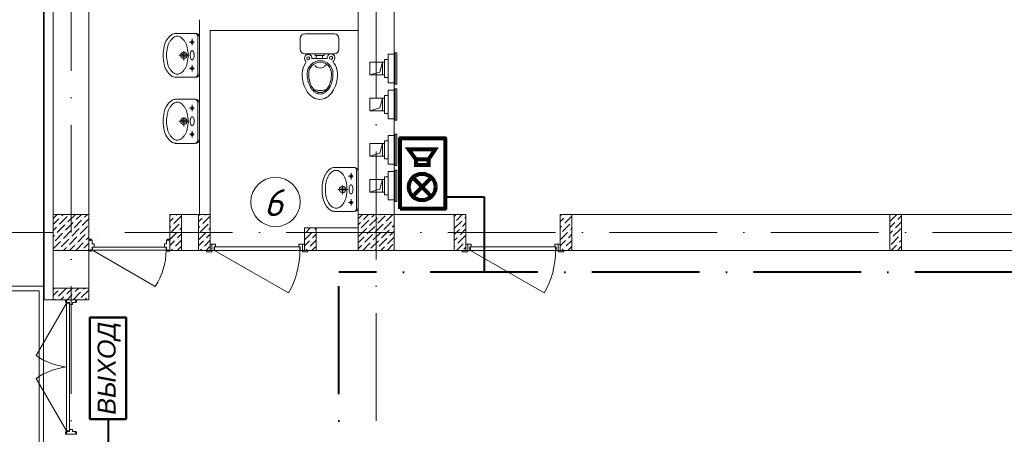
# Model space of a CAD drawing. Header units: millimetres. Extents: x 1114507 to 93926427, y 174473 to 817039.
# Tile 312 of 483: x 1853464 to 1864436, y 487051 to 491671. Entities that reach past the tile are written whole.
import ezdxf

# ---------------------------------------------------------------- set-up
doc = ezdxf.new("R2010")
doc.units = ezdxf.units.MM
doc.linetypes.add('ACAD_ISO10W100', pattern=[18, 12, -3, 0, -3])
doc.linetypes.add('ADSK_Скрыто', pattern=[6, 3, -3])
for name, color, linetype, lineweight in [('_Hidden_', 7, 'ADSK_Скрыто', 9), ('Doors', 86, 'Continuous', 13), ('expl', 234, 'Continuous', 13), ('Mechanical Equipment', 7, 'Continuous', 18), ('Пожарная сигнализация', 150, 'Continuous', 50), ('размеры', 12, 'Continuous', 15), ('Сантехника', 150, 'Continuous', 13)]:
    doc.layers.add(name, color=color, linetype=linetype, lineweight=lineweight)
doc.layers.add('kcd_tx', color=7, linetype='Continuous')
doc.layers.add('ventilatsiya', color=7, linetype='Continuous')
doc.styles.get("Standard").update_dxf_attribs({"font": 'isocpeui.ttf'})

# ---------------------------------------------------------------- blocks, each defined once
blk = doc.blocks.new('blokqav2mak')
at = {"color": 252, "lineweight": 0, "ltscale": 100}
for p, q in [((1545375, 782732), (1545375, 775375)), ((1545375, 775375), (1545482, 775375))]:
    blk.add_line(p, q, dxfattribs=at)
at = {"color": 32, "lineweight": 0, "ltscale": 100}
blk.add_line((1545382, 782725), (1545382, 775375), dxfattribs=at)
at = {"color": 1, "linetype": 'ACAD_ISO10W100', "lineweight": 0, "ltscale": 100}
for p, q in [((1545682, 782725), (1545682, 766825)), ((1549082, 782425), (1549082, 766825)), ((1572682, 776125), (1545682, 776125))]:
    blk.add_line(p, q, dxfattribs=at)
at = {"lineweight": 0, "ltscale": 100}
for p, q in [((1545482, 782625), (1545482, 775455)), ((1545882, 782225), (1545882, 775455)), ((1548882, 776325), (1548882, 782225)), ((1549282, 776325), (1549282, 782225)), ((1547112, 776325), (1547112, 778495)), ((1547232, 776325), (1547232, 778375)), ((1547232, 778375), (1548882, 778375)), ((1547232, 776325), (1546782, 776325)), ((1546782, 776325), (1546782, 775925)), ((1547232, 776325), (1547232, 775925)), ((1550082, 776325), (1549282, 776325)), ((1550082, 776325), (1550082, 775925)), ((1558482, 776325), (1551132, 776325)), ((1551132, 776325), (1551132, 775925)), ((1548882, 776175), (1548282, 776175)), ((1548282, 776175), (1548282, 775925)), ((1547232, 775925), (1546782, 775925)), ((1550082, 775925), (1548282, 775925)), ((1559682, 775925), (1551132, 775925)), ((1545375, 775525), (1543375, 775525)), ((1545375, 775525), (1545375, 769325)), ((1545325, 775475), (1543525, 775475)), ((1545325, 775475), (1545325, 773525)), ((1545482, 775375), (1545882, 775375))]:
    blk.add_line(p, q, dxfattribs=at)
at = {"linetype": 'Continuous', "lineweight": 0, "ltscale": 100}
for p, q in [((1545487, 776285), (1545528, 776325)), ((1545555, 776217), (1545639, 776302)), ((1545563, 776293), (1545563, 776293)), ((1545580, 776310), (1545595, 776325)), ((1545647, 776243), (1545730, 776325)), ((1545656, 776318), (1545656, 776318)), ((1545740, 776268), (1545797, 776325)), ((1545832, 776293), (1545864, 776325)), ((1546782, 776314, 0), (1546793, 776325, 0)), ((1546828, 776225, 0), (1546912, 776310, 0)), ((1546836, 776301, 0), (1546836, 776301, 0)), ((1546853, 776318, 0), (1546860, 776325, 0)), ((1547102, 776311, 0), (1547116, 776325, 0)), ((1547151, 776225, 0), (1547232, 776307, 0)), ((1547159, 776301, 0), (1547159, 776301, 0)), ((1547176, 776318, 0), (1547183, 776325, 0)), ((1548882, 776277), (1548930, 776325)), ((1548940, 776268), (1548997, 776325)), ((1549033, 776293), (1549065, 776325)), ((1549100, 776226), (1549184, 776310)), ((1549109, 776302), (1549109, 776302)), ((1549126, 776318), (1549132, 776325)), ((1549193, 776251), (1549267, 776325)), ((1549952, 776302, 0), (1549968, 776318, 0)), ((1549976, 776259, 0), (1550042, 776325, 0)), ((1550069, 776284, 0), (1550082, 776297, 0)), ((1551147, 776325, 0), (1551132, 776310, 0)), ((1551262, 776306, 0), (1551183, 776226, 0)), ((1551191, 776302, 0), (1551191, 776302, 0)), ((1551214, 776325, 0), (1551208, 776319, 0)), ((1554807, 776246, 0), (1554886, 776325, 0)), ((1554811, 776318, 0), (1554811, 776318, 0)), ((1554896, 776267, 0), (1554937, 776309, 0)), ((1545482, 776212), (1545546, 776276)), ((1545482, 776145), (1545521, 776184)), ((1545529, 776125), (1545614, 776209)), ((1545538, 776201), (1545538, 776201)), ((1545622, 776150), (1545706, 776234)), ((1545630, 776226), (1545630, 776226)), ((1545715, 776175), (1545799, 776260)), ((1545723, 776251), (1545723, 776251)), ((1545782, 776108), (1545866, 776192)), ((1545790, 776184), (1545790, 776184)), ((1545807, 776201), (1545882, 776275)), ((1545816, 776276), (1545816, 776276)), ((1546782, 776247, 0), (1546819, 776284, 0)), ((1546782, 776180, 0), (1546794, 776192, 0)), ((1546803, 776133, 0), (1546887, 776217, 0)), ((1546811, 776209, 0), (1546811, 776209, 0)), ((1546904, 776234, 0), (1546904, 776234, 0)), ((1547102, 776244, 0), (1547142, 776284, 0)), ((1547102, 776177, 0), (1547117, 776192, 0)), ((1547125, 776133, 0), (1547210, 776217, 0)), ((1547134, 776209, 0), (1547134, 776209, 0)), ((1547226, 776234, 0), (1547226, 776234, 0)), ((1548882, 776210), (1548907, 776234)), ((1548915, 776175), (1548999, 776260)), ((1548923, 776251), (1548923, 776251)), ((1548982, 776108), (1549067, 776192)), ((1548991, 776184), (1548991, 776184)), ((1549008, 776201), (1549092, 776285)), ((1549016, 776276), (1549016, 776276)), ((1549075, 776133), (1549159, 776217)), ((1549083, 776209), (1549083, 776209)), ((1549168, 776158), (1549252, 776243)), ((1549176, 776234), (1549176, 776234)), ((1549260, 776184), (1549282, 776206)), ((1549269, 776260), (1549269, 776260)), ((1549952, 776167, 0), (1550035, 776250, 0)), ((1549959, 776242, 0), (1549959, 776242, 0)), ((1550044, 776191, 0), (1550082, 776230, 0)), ((1550052, 776267, 0), (1550052, 776267, 0)), ((1551174, 776285, 0), (1551132, 776243, 0)), ((1551149, 776193, 0), (1551132, 776176, 0)), ((1551242, 776218, 0), (1551157, 776134, 0)), ((1551166, 776210, 0), (1551166, 776210, 0)), ((1551258, 776235, 0), (1551258, 776235, 0)), ((1554807, 776179, 0), (1554862, 776234, 0)), ((1554870, 776175, 0), (1554937, 776241, 0)), ((1554879, 776250, 0), (1554879, 776250, 0)), ((1545482, 776077), (1545496, 776091)), ((1545504, 776032), (1545588, 776116)), ((1545513, 776108), (1545513, 776108)), ((1545597, 776057), (1545681, 776142)), ((1545605, 776133), (1545605, 776133)), ((1545664, 775990), (1545748, 776074)), ((1545689, 776083), (1545773, 776167)), ((1545698, 776158), (1545698, 776158)), ((1545757, 776015), (1545841, 776100)), ((1545765, 776091), (1545765, 776091)), ((1545849, 776041), (1545882, 776073)), ((1545858, 776116), (1545858, 776116)), ((1545875, 776133), (1545882, 776141)), ((1546782, 776045, 0), (1546861, 776124, 0)), ((1546786, 776116, 0), (1546786, 776116, 0)), ((1546870, 776065, 0), (1546912, 776108, 0)), ((1546878, 776141, 0), (1546878, 776141, 0)), ((1546895, 776158, 0), (1546912, 776175, 0)), ((1547102, 776042, 0), (1547184, 776124, 0)), ((1547109, 776116, 0), (1547109, 776116, 0)), ((1547193, 776065, 0), (1547232, 776105, 0)), ((1547201, 776141, 0), (1547201, 776141, 0)), ((1547218, 776158, 0), (1547232, 776172, 0)), ((1548282, 776042, 0), (1548364, 776124, 0)), ((1548289, 776116, 0), (1548289, 776116, 0)), ((1548305, 776133, 0), (1548348, 776175, 0)), ((1548373, 776065, 0), (1548412, 776105, 0)), ((1548381, 776141, 0), (1548381, 776141, 0)), ((1548398, 776158, 0), (1548412, 776172, 0)), ((1548882, 776008), (1548949, 776074)), ((1548890, 776083), (1548974, 776167)), ((1548898, 776158), (1548898, 776158)), ((1548957, 776015), (1549041, 776100)), ((1548966, 776091), (1548966, 776091)), ((1549050, 776041), (1549134, 776125)), ((1549058, 776116), (1549058, 776116)), ((1549142, 776066), (1549227, 776150)), ((1549151, 776142), (1549151, 776142)), ((1549210, 775999), (1549282, 776071)), ((1549218, 776074), (1549218, 776074)), ((1549235, 776091), (1549282, 776138)), ((1549243, 776167), (1549243, 776167)), ((1549952, 776100, 0), (1550010, 776158, 0)), ((1549993, 776006, 0), (1550077, 776090, 0)), ((1550001, 776082, 0), (1550001, 776082, 0)), ((1550018, 776099, 0), (1550082, 776163, 0)), ((1550027, 776175, 0), (1550027, 776175, 0)), ((1551216, 776125, 0), (1551132, 776041, 0)), ((1551141, 776117, 0), (1551141, 776117, 0)), ((1551262, 776104, 0), (1551225, 776066, 0)), ((1551233, 776142, 0), (1551233, 776142, 0)), ((1551262, 776171, 0), (1551250, 776159, 0)), ((1554807, 776111, 0), (1554837, 776141, 0)), ((1554820, 775989, 0), (1554904, 776074, 0)), ((1554845, 776082, 0), (1554929, 776166, 0)), ((1554854, 776158, 0), (1554854, 776158, 0)), ((1554921, 776090, 0), (1554921, 776090, 0)), ((1545482, 775943), (1545563, 776024)), ((1545487, 776015), (1545487, 776015)), ((1545571, 775965), (1545656, 776049)), ((1545580, 776041), (1545580, 776041)), ((1545647, 775973), (1545647, 775973)), ((1545666, 775925), (1545723, 775982)), ((1545672, 776066), (1545672, 776066)), ((1545734, 775925), (1545816, 776007)), ((1545740, 775999), (1545740, 775999)), ((1545824, 775948), (1545882, 776006)), ((1545832, 776024), (1545832, 776024)), ((1546782, 775978, 0), (1546836, 776032, 0)), ((1546845, 775973, 0), (1546912, 776040, 0)), ((1546853, 776049, 0), (1546853, 776049, 0)), ((1546864, 775925, 0), (1546904, 775964, 0)), ((1547102, 775975, 0), (1547159, 776032, 0)), ((1547168, 775973, 0), (1547232, 776037, 0)), ((1547176, 776049, 0), (1547176, 776049, 0)), ((1547187, 775925, 0), (1547226, 775964, 0)), ((1548282, 775975, 0), (1548339, 776032, 0)), ((1548348, 775973, 0), (1548412, 776037, 0)), ((1548356, 776049, 0), (1548356, 776049, 0)), ((1548367, 775925, 0), (1548406, 775964, 0)), ((1548882, 775940), (1548923, 775982)), ((1548934, 775925), (1549016, 776007)), ((1548940, 775999), (1548940, 775999)), ((1549024, 775948), (1549109, 776032)), ((1549033, 776024), (1549033, 776024)), ((1549117, 775973), (1549201, 776057)), ((1549126, 776049), (1549126, 776049)), ((1549136, 775925), (1549176, 775965)), ((1549193, 775982), (1549193, 775982)), ((1549204, 775925), (1549269, 775990)), ((1549952, 776033, 0), (1549985, 776065, 0)), ((1549952, 775965, 0), (1549959, 775973, 0)), ((1549976, 775989, 0), (1549976, 775989, 0)), ((1549979, 775925, 0), (1550052, 775998, 0)), ((1550069, 776015, 0), (1550069, 776015, 0)), ((1551191, 776033, 0), (1551132, 775974, 0)), ((1551262, 776036, 0), (1551200, 775974, 0)), ((1551208, 776050, 0), (1551208, 776050, 0)), ((1551258, 775965, 0), (1551218, 775925, 0)), ((1554807, 776044, 0), (1554811, 776048, 0)), ((1554823, 775925, 0), (1554879, 775981, 0)), ((1554828, 776065, 0), (1554828, 776065, 0)), ((1554890, 775925, 0), (1554937, 775972, 0)), ((1554896, 775998, 0), (1554896, 775998, 0)), ((1554912, 776015, 0), (1554937, 776039, 0)), ((1545532, 775925), (1545538, 775931)), ((1545555, 775948), (1545555, 775948)), ((1545599, 775925), (1545630, 775956)), ((1545807, 775931), (1545807, 775931)), ((1545868, 775925), (1545882, 775939)), ((1546797, 775925, 0), (1546811, 775939, 0)), ((1546828, 775956, 0), (1546828, 775956, 0)), ((1547120, 775925, 0), (1547134, 775939, 0)), ((1547151, 775956, 0), (1547151, 775956, 0)), ((1548300, 775925, 0), (1548314, 775939, 0)), ((1548331, 775956, 0), (1548331, 775956, 0)), ((1549008, 775931), (1549008, 775931)), ((1549069, 775925), (1549083, 775940)), ((1549100, 775956), (1549100, 775956)), ((1549277, 775931), (1549282, 775936)), ((1550060, 775939, 0), (1550082, 775961, 0)), ((1551166, 775940, 0), (1551151, 775925, 0)), ((1551183, 775957, 0), (1551183, 775957, 0)), ((1545482, 775490, 0), (1545498, 775505, 0)), ((1545482, 775422, 0), (1545535, 775475, 0)), ((1545543, 775416, 0), (1545627, 775500, 0)), ((1545552, 775492, 0), (1545552, 775492, 0)), ((1545619, 775424, 0), (1545619, 775424, 0)), ((1545636, 775441, 0), (1545700, 775505, 0)), ((1545637, 775375, 0), (1545695, 775433, 0)), ((1545704, 775375, 0), (1545787, 775458, 0)), ((1545712, 775450, 0), (1545712, 775450, 0)), ((1545728, 775467, 0), (1545767, 775505, 0)), ((1545796, 775399, 0), (1545880, 775483, 0)), ((1545804, 775475, 0), (1545804, 775475, 0)), ((1545821, 775492, 0), (1545834, 775505, 0)), ((1545502, 775375, 0), (1545509, 775382, 0)), ((1545526, 775399, 0), (1545526, 775399, 0)), ((1545570, 775375, 0), (1545602, 775408, 0)), ((1545779, 775382, 0), (1545779, 775382, 0)), ((1545839, 775375, 0), (1545855, 775391, 0)), ((1545871, 775408, 0), (1545871, 775408, 0))]:
    blk.add_line(p, q, dxfattribs=at)
at = {"lineweight": 0, "ltscale": 60}
blk.add_line((1545630, 774588), (1545630, 774662), dxfattribs=at)
at = {"layer": '_Hidden_', "color": 5, "lineweight": 0}
for p, q in [((1549215, 778110), (1549215, 778109)), ((1549215, 778109), (1549215, 778110)), ((1549239, 778109), (1549239, 778110)), ((1549239, 778110), (1549239, 778109)), ((1549282, 778109), (1549282, 778110)), ((1549282, 778110), (1549282, 778109)), ((1549285, 778125), (1549286, 778125)), ((1549215, 777792), (1549215, 777792)), ((1549215, 777792), (1549215, 777792)), ((1549239, 777792), (1549239, 777792)), ((1549239, 777792), (1549239, 777792)), ((1549282, 777792), (1549282, 777792)), ((1549282, 777792), (1549282, 777792)), ((1549286, 777776), (1549285, 777776)), ((1549285, 777725), (1549286, 777725)), ((1549215, 777710), (1549215, 777710)), ((1549215, 777710), (1549215, 777710)), ((1549239, 777710), (1549239, 777710)), ((1549239, 777710), (1549239, 777710)), ((1549282, 777710), (1549282, 777710)), ((1549282, 777710), (1549282, 777710)), ((1549215, 777392), (1549215, 777392)), ((1549215, 777392), (1549215, 777392)), ((1549239, 777392), (1549239, 777392)), ((1549239, 777392), (1549239, 777392)), ((1549282, 777392), (1549282, 777392)), ((1549282, 777392), (1549282, 777392)), ((1549286, 777376), (1549285, 777376)), ((1549215, 777204), (1549215, 777204)), ((1549215, 777204), (1549215, 777204)), ((1549239, 777204), (1549239, 777204)), ((1549239, 777204), (1549239, 777204)), ((1549282, 777204), (1549282, 777204)), ((1549282, 777204), (1549282, 777204)), ((1549285, 777219), (1549286, 777219)), ((1549215, 776886), (1549215, 776886)), ((1549215, 776886), (1549215, 776886)), ((1549239, 776886), (1549239, 776886)), ((1549239, 776886), (1549239, 776886)), ((1549282, 776886), (1549282, 776886)), ((1549282, 776886), (1549282, 776886)), ((1549286, 776870), (1549285, 776870)), ((1549215, 776804), (1549215, 776804)), ((1549215, 776804), (1549215, 776804)), ((1549239, 776804), (1549239, 776804)), ((1549239, 776804), (1549239, 776804)), ((1549282, 776804), (1549282, 776804)), ((1549282, 776804), (1549282, 776804)), ((1549285, 776820), (1549286, 776820)), ((1549215, 776487), (1549215, 776486)), ((1549215, 776486), (1549215, 776487)), ((1549239, 776486), (1549239, 776487)), ((1549239, 776487), (1549239, 776486)), ((1549282, 776487), (1549282, 776486)), ((1549282, 776486), (1549282, 776487)), ((1549286, 776471), (1549285, 776471))]:
    blk.add_line(p, q, dxfattribs=at)
at = {"layer": 'Doors', "lineweight": 0}
for p, q in [((1545882, 776049), (1545910, 776049)), ((1545882, 776038), (1545882, 776049)), ((1545882, 775926), (1545882, 776038)), ((1545882, 776038), (1545898, 776038)), ((1545882, 776038), (1545898, 776038)), ((1545882, 776038), (1545882, 776038)), ((1545898, 776038), (1545898, 776033)), ((1545898, 776033), (1545902, 776033)), ((1545902, 776038), (1545918, 776038)), ((1545902, 776038), (1545902, 776033)), ((1545910, 776038), (1545910, 776049)), ((1545918, 775998), (1545918, 776038)), ((1545918, 775998), (1545941, 775998)), ((1545918, 775962), (1546723, 775962)), ((1545918, 775926), (1545918, 775962)), ((1545922, 775926), (1545922, 775962)), ((1545941, 775962), (1545941, 775998)), ((1546723, 775962), (1546723, 775998)), ((1546746, 775998), (1546723, 775998)), ((1546723, 775962), (1546746, 775962)), ((1546742, 775926), (1546742, 775962)), ((1546746, 775998), (1546746, 776038)), ((1546762, 776038), (1546746, 776038)), ((1546746, 775926), (1546746, 775962)), ((1546754, 776038), (1546754, 776049)), ((1546782, 776049), (1546754, 776049)), ((1546762, 776038), (1546762, 776033)), ((1546766, 776033), (1546762, 776033)), ((1546766, 776038), (1546766, 776033)), ((1546782, 776038), (1546766, 776038)), ((1546782, 776038), (1546766, 776038)), ((1546782, 776038), (1546782, 776049)), ((1546782, 775926), (1546782, 776038)), ((1546782, 776038), (1546782, 776038)), ((1547232, 775995), (1547252, 775995)), ((1547232, 775925), (1547232, 775995)), ((1547292, 775995), (1547252, 775995)), ((1547252, 775995), (1547252, 775925)), ((1547252, 775995), (1547252, 775925)), ((1547277, 775925), (1547277, 775965)), ((1547277, 775965), (1547292, 775965)), ((1548232, 775965), (1547282, 775965)), ((1547282, 775965), (1547282, 775925)), ((1547292, 775965), (1547292, 775995)), ((1548222, 775965), (1548222, 775995)), ((1548222, 775995), (1548262, 775995)), ((1548237, 775965), (1548222, 775965)), ((1548232, 775925), (1548232, 775965)), ((1548237, 775925), (1548237, 775965)), ((1548262, 775995), (1548262, 775925)), ((1548282, 775995), (1548262, 775995)), ((1548262, 775995), (1548262, 775925)), ((1548282, 775925), (1548282, 775995)), ((1550082, 775995), (1550102, 775995)), ((1550082, 775925), (1550082, 775995)), ((1550142, 775995), (1550102, 775995)), ((1550102, 775995), (1550102, 775925)), ((1550102, 775995), (1550102, 775925)), ((1550127, 775925), (1550127, 775965)), ((1550127, 775965), (1550142, 775965)), ((1551082, 775965), (1550132, 775965)), ((1550132, 775965), (1550132, 775925)), ((1550142, 775965), (1550142, 775995)), ((1551072, 775965), (1551072, 775995)), ((1551072, 775995), (1551112, 775995)), ((1551087, 775965), (1551072, 775965)), ((1551082, 775925), (1551082, 775965)), ((1551087, 775925), (1551087, 775965)), ((1551112, 775995), (1551112, 775925)), ((1551132, 775995), (1551112, 775995)), ((1551112, 775995), (1551112, 775925)), ((1551132, 775925), (1551132, 775995)), ((1545882, 775926), (1545898, 775926)), ((1545882, 775926), (1545882, 775926)), ((1545882, 775926), (1545882, 775915)), ((1545882, 775915), (1545910, 775915)), ((1545898, 775931), (1545902, 775931)), ((1545898, 775926), (1545898, 775931)), ((1545902, 775926), (1545902, 775931)), ((1545902, 775926), (1545918, 775926)), ((1545910, 775926), (1545910, 775915)), ((1545922, 775926), (1546620, 775523)), ((1545922, 775926), (1546742, 775926)), ((1546762, 775926), (1546746, 775926)), ((1546754, 775926), (1546754, 775915)), ((1546782, 775915), (1546754, 775915)), ((1546762, 775926), (1546762, 775931)), ((1546766, 775931), (1546762, 775931)), ((1546766, 775926), (1546766, 775931)), ((1546782, 775926), (1546766, 775926)), ((1546782, 775926), (1546782, 775926)), ((1546782, 775926), (1546782, 775915)), ((1547252, 775925), (1547192, 775925)), ((1547192, 775925), (1547192, 775910)), ((1547192, 775910), (1547252, 775910)), ((1547252, 775925), (1547232, 775925)), ((1547252, 775925), (1547277, 775925)), ((1547252, 775910), (1547252, 775925)), ((1547282, 775925), (1548105, 775450)), ((1547282, 775925), (1548232, 775925)), ((1548262, 775925), (1548237, 775925)), ((1548262, 775925), (1548282, 775925)), ((1548322, 775925), (1548262, 775925)), ((1548262, 775925), (1548262, 775910)), ((1548262, 775910), (1548322, 775910)), ((1548322, 775910), (1548322, 775925)), ((1550102, 775925), (1550042, 775925)), ((1550042, 775925), (1550042, 775910)), ((1550042, 775910), (1550102, 775910)), ((1550102, 775925), (1550082, 775925)), ((1550102, 775925), (1550127, 775925)), ((1550102, 775910), (1550102, 775925)), ((1550132, 775925), (1550955, 775450)), ((1550132, 775925), (1551082, 775925)), ((1551112, 775925), (1551087, 775925)), ((1551112, 775925), (1551132, 775925)), ((1551172, 775925), (1551112, 775925)), ((1551112, 775925), (1551112, 775910)), ((1551112, 775910), (1551172, 775910)), ((1551172, 775910), (1551172, 775925)), ((1545630, 775338), (1545292, 774753)), ((1545620, 775375), (1545620, 775349)), ((1545630, 775375), (1545620, 775375)), ((1545630, 775349), (1545620, 775349)), ((1545630, 775375), (1545734, 775375)), ((1545630, 775375), (1545630, 775361)), ((1545630, 775375), (1545630, 775375)), ((1545630, 775361), (1545635, 775361)), ((1545630, 775357), (1545630, 775342)), ((1545630, 775357), (1545635, 775357)), ((1545630, 775342), (1545663, 775342)), ((1545630, 775338), (1545630, 774662)), ((1545630, 775338), (1545663, 775338)), ((1545635, 775361), (1545635, 775357)), ((1545663, 775342), (1545663, 773929)), ((1545663, 775321), (1545697, 775321)), ((1545697, 775342), (1545697, 775321)), ((1545697, 775342), (1545734, 775342)), ((1545734, 775361), (1545730, 775361)), ((1545730, 775361), (1545730, 775357)), ((1545734, 775357), (1545730, 775357)), ((1545734, 775375), (1545734, 775361)), ((1545734, 775375), (1545734, 775361)), ((1545734, 775375), (1545734, 775375)), ((1545734, 775375), (1545744, 775375)), ((1545734, 775357), (1545734, 775342)), ((1545734, 775349), (1545744, 775349)), ((1545744, 775375), (1545744, 775349)), ((1545630, 773912), (1545630, 774588)), ((1545663, 773908), (1545663, 774588)), ((1545630, 773912), (1545292, 774497)), ((1545620, 773875), (1545620, 773901)), ((1545630, 773901), (1545620, 773901)), ((1545630, 773912), (1545663, 773912)), ((1545630, 773908), (1545663, 773908)), ((1545630, 773894), (1545630, 773908)), ((1545630, 773894), (1545635, 773894)), ((1545630, 773875), (1545630, 773890)), ((1545630, 773890), (1545635, 773890)), ((1545635, 773890), (1545635, 773894)), ((1545663, 773929), (1545697, 773929)), ((1545697, 773908), (1545697, 773929)), ((1545697, 773908), (1545734, 773908)), ((1545734, 773894), (1545730, 773894)), ((1545730, 773890), (1545730, 773894)), ((1545734, 773890), (1545730, 773890)), ((1545734, 773894), (1545734, 773908)), ((1545734, 773901), (1545744, 773901)), ((1545734, 773875), (1545734, 773890)), ((1545734, 773875), (1545734, 773890)), ((1545744, 773875), (1545744, 773901)), ((1545630, 773875), (1545620, 773875)), ((1545630, 773875), (1545734, 773875)), ((1545630, 773875), (1545630, 773875)), ((1545734, 773875), (1545734, 773875)), ((1545734, 773875), (1545744, 773875))]:
    blk.add_line(p, q, dxfattribs=at)
for centre, radius, start in [((1546012, 775926), 729, 326.4628), ((1547282, 775925), 950, 330), ((1550132, 775925), 950, 330)]:
    blk.add_arc(centre, radius, start, 0, dxfattribs=at)
at = {"layer": 'Doors', "lineweight": 0, "extrusion": (0, 0, -1)}
blk.add_ellipse((1545563, 774959), major_axis=(-460, 174), ratio=0.632541, start_param=4.336202, end_param=5.088576, dxfattribs=at)
at = {"layer": 'Doors', "lineweight": 0}
blk.add_ellipse((1545563, 774291), major_axis=(-460, -174), ratio=0.632541, start_param=4.336202, end_param=5.088576, dxfattribs=at)
at = {"layer": 'kcd_tx', "color": 152, "lineweight": 0, "ltscale": 100}
blk.add_line((1545482, 776125), (1541780, 776125), dxfattribs=at)
blk.add_line((1545482, 776125), (1541780, 776125), dxfattribs=at)
at = {"layer": 'Mechanical Equipment', "color": 5, "lineweight": 0}
for p, q in [((1549215, 778051), (1549174, 778051)), ((1549174, 777851), (1549174, 778051)), ((1549239, 778110), (1549215, 778110)), ((1549215, 778110), (1549215, 778109)), ((1549215, 778100), (1549215, 778110)), ((1549215, 777802), (1549215, 778100)), ((1549282, 778110), (1549239, 778110)), ((1549239, 778109), (1549239, 778110)), ((1549239, 778110), (1549239, 778109)), ((1549282, 778109), (1549282, 778110)), ((1549282, 778110), (1549282, 778100)), ((1549282, 778100), (1549282, 777802)), ((1549285, 778125), (1549285, 777776)), ((1549285, 778125), (1549285, 777776)), ((1549285, 778125), (1549295, 778125)), ((1549295, 778125), (1549305, 778125)), ((1549295, 778125), (1549295, 777776)), ((1549305, 778125), (1549314, 778125)), ((1549314, 777776), (1549314, 778125)), ((1549174, 777851), (1549215, 777851)), ((1549215, 777792), (1549215, 777802)), ((1549215, 777792), (1549239, 777792)), ((1549215, 777792), (1549215, 777792)), ((1549239, 777792), (1549282, 777792)), ((1549239, 777792), (1549239, 777792)), ((1549239, 777792), (1549239, 777792)), ((1549282, 777802), (1549282, 777792)), ((1549282, 777792), (1549282, 777792)), ((1549295, 777776), (1549285, 777776)), ((1549285, 777725), (1549285, 777376)), ((1549285, 777725), (1549285, 777376)), ((1549285, 777725), (1549295, 777725)), ((1549305, 777776), (1549295, 777776)), ((1549295, 777725), (1549305, 777725)), ((1549295, 777725), (1549295, 777376)), ((1549314, 777776), (1549305, 777776)), ((1549305, 777725), (1549314, 777725)), ((1549314, 777376), (1549314, 777725)), ((1549215, 777651), (1549174, 777651)), ((1549174, 777451), (1549174, 777651)), ((1549239, 777710), (1549215, 777710)), ((1549215, 777710), (1549215, 777710)), ((1549215, 777700), (1549215, 777710)), ((1549215, 777402), (1549215, 777700)), ((1549282, 777710), (1549239, 777710)), ((1549239, 777710), (1549239, 777710)), ((1549239, 777710), (1549239, 777710)), ((1549282, 777710), (1549282, 777710)), ((1549282, 777710), (1549282, 777700)), ((1549282, 777700), (1549282, 777402)), ((1549174, 777451), (1549215, 777451)), ((1549215, 777392), (1549215, 777402)), ((1549215, 777392), (1549239, 777392)), ((1549215, 777392), (1549215, 777392)), ((1549239, 777392), (1549282, 777392)), ((1549239, 777392), (1549239, 777392)), ((1549239, 777392), (1549239, 777392)), ((1549282, 777402), (1549282, 777392)), ((1549282, 777392), (1549282, 777392)), ((1549295, 777376), (1549285, 777376)), ((1549305, 777376), (1549295, 777376)), ((1549314, 777376), (1549305, 777376)), ((1549239, 777204), (1549215, 777204)), ((1549215, 777204), (1549215, 777204)), ((1549215, 777194), (1549215, 777204)), ((1549215, 776896), (1549215, 777194)), ((1549282, 777204), (1549239, 777204)), ((1549239, 777204), (1549239, 777204)), ((1549239, 777204), (1549239, 777204)), ((1549282, 777204), (1549282, 777204)), ((1549282, 777204), (1549282, 777194)), ((1549282, 777194), (1549282, 776896)), ((1549285, 777219), (1549285, 776870)), ((1549285, 777219), (1549285, 776870)), ((1549285, 777219), (1549295, 777219)), ((1549295, 777219), (1549305, 777219)), ((1549295, 777219), (1549295, 776870)), ((1549305, 777219), (1549314, 777219)), ((1549314, 776870), (1549314, 777219)), ((1549215, 777145), (1549174, 777145)), ((1549174, 776945), (1549174, 777145)), ((1549174, 776945), (1549215, 776945)), ((1549215, 776886), (1549215, 776896)), ((1549215, 776886), (1549239, 776886)), ((1549215, 776886), (1549215, 776886)), ((1549239, 776886), (1549282, 776886)), ((1549239, 776886), (1549239, 776886)), ((1549239, 776886), (1549239, 776886)), ((1549282, 776896), (1549282, 776886)), ((1549282, 776886), (1549282, 776886)), ((1549295, 776870), (1549285, 776870)), ((1549305, 776870), (1549295, 776870)), ((1549314, 776870), (1549305, 776870)), ((1549215, 776745), (1549174, 776745)), ((1549174, 776545), (1549174, 776745)), ((1549239, 776804), (1549215, 776804)), ((1549215, 776804), (1549215, 776804)), ((1549215, 776794), (1549215, 776804)), ((1549215, 776496), (1549215, 776794)), ((1549282, 776804), (1549239, 776804)), ((1549239, 776804), (1549239, 776804)), ((1549239, 776804), (1549239, 776804)), ((1549282, 776804), (1549282, 776804)), ((1549282, 776804), (1549282, 776794)), ((1549282, 776794), (1549282, 776496)), ((1549285, 776820), (1549285, 776471)), ((1549285, 776820), (1549285, 776471)), ((1549285, 776820), (1549295, 776820)), ((1549295, 776820), (1549305, 776820)), ((1549295, 776820), (1549295, 776471)), ((1549305, 776820), (1549314, 776820)), ((1549314, 776471), (1549314, 776820)), ((1549174, 776545), (1549215, 776545)), ((1549215, 776486), (1549215, 776496)), ((1549215, 776487), (1549215, 776486)), ((1549215, 776486), (1549239, 776486)), ((1549239, 776486), (1549239, 776487)), ((1549239, 776487), (1549239, 776486)), ((1549239, 776486), (1549282, 776486)), ((1549282, 776496), (1549282, 776486)), ((1549282, 776486), (1549282, 776487)), ((1549295, 776471), (1549285, 776471)), ((1549305, 776471), (1549295, 776471)), ((1549314, 776471), (1549305, 776471))]:
    blk.add_line(p, q, dxfattribs=at)
at = {"layer": 'ventilatsiya', "lineweight": 0, "ltscale": 100}
for p, q in [((1549152, 778021), (1549012, 778021)), ((1549012, 778021), (1549012, 777881)), ((1549107, 778021), (1549174, 778021)), ((1549152, 778021), (1549123, 777912)), ((1549152, 777881), (1549152, 778021)), ((1549123, 777912), (1549012, 777881)), ((1549012, 777881), (1549152, 777881)), ((1549107, 777881), (1549174, 777881)), ((1549152, 777621), (1549012, 777621)), ((1549012, 777621), (1549012, 777481)), ((1549107, 777621), (1549174, 777621)), ((1549152, 777621), (1549123, 777513)), ((1549152, 777481), (1549152, 777621)), ((1549123, 777513), (1549012, 777481)), ((1549012, 777481), (1549152, 777481)), ((1549107, 777481), (1549174, 777481)), ((1549152, 777115), (1549012, 777115)), ((1549012, 777115), (1549012, 776975)), ((1549107, 777115), (1549174, 777115)), ((1549152, 777115), (1549123, 777007)), ((1549152, 776975), (1549152, 777115)), ((1549123, 777007), (1549012, 776975)), ((1549012, 776975), (1549152, 776975)), ((1549107, 776975), (1549174, 776975)), ((1549152, 776715), (1549012, 776715)), ((1549012, 776715), (1549012, 776575)), ((1549107, 776715), (1549174, 776715)), ((1549152, 776715), (1549123, 776607)), ((1549152, 776575), (1549152, 776715)), ((1549123, 776607), (1549012, 776575)), ((1549012, 776575), (1549152, 776575)), ((1549107, 776575), (1549174, 776575))]:
    blk.add_line(p, q, dxfattribs=at)
at = {"layer": 'размеры', "lineweight": 0, "ltscale": 5}
for p, q in [((1545882, 776325), (1545482, 776325)), ((1545482, 776325), (1545482, 775925)), ((1545882, 775925), (1545882, 776325)), ((1546912, 776325), (1546782, 776325)), ((1546782, 776325), (1546782, 775925)), ((1546912, 775925), (1546912, 776325)), ((1547232, 776325), (1547102, 776325)), ((1547102, 776325), (1547102, 775925)), ((1547232, 775925), (1547232, 776325)), ((1549282, 776325), (1548882, 776325)), ((1548882, 776325), (1548882, 775925)), ((1549282, 775925), (1549282, 776325)), ((1550082, 776325), (1549952, 776325)), ((1549952, 776325), (1549952, 775925)), ((1550082, 775925), (1550082, 776325)), ((1551132, 775925), (1551132, 776325)), ((1551132, 776325), (1551262, 776325)), ((1551262, 776325), (1551262, 775925)), ((1554937, 776325), (1554807, 776325)), ((1554807, 776325), (1554807, 775925)), ((1554937, 775925), (1554937, 776325)), ((1548412, 776175), (1548282, 776175)), ((1548282, 776175), (1548282, 775925)), ((1548412, 775925), (1548412, 776175)), ((1545482, 775925), (1545882, 775925)), ((1546782, 775925), (1546912, 775925)), ((1547102, 775925), (1547232, 775925)), ((1548282, 775925), (1548412, 775925)), ((1548882, 775925), (1549282, 775925)), ((1549952, 775925), (1550082, 775925)), ((1551262, 775925), (1551132, 775925)), ((1554807, 775925), (1554937, 775925)), ((1545482, 775375), (1545482, 775505)), ((1545482, 775505), (1545882, 775505)), ((1545882, 775505), (1545882, 775375)), ((1545882, 775375), (1545482, 775375))]:
    blk.add_line(p, q, dxfattribs=at)
at = {"layer": 'Сантехника', "lineweight": 0}
for p, q in [((1546842, 778343), (1547067, 778343)), ((1547033, 778281), (1547033, 778210)), ((1547094, 778314), (1547094, 778098)), ((1547112, 778298), (1547112, 778098)), ((1547054, 778246), (1547002, 778246)), ((1546995, 778098), (1546884, 778098)), ((1546938, 778143), (1546938, 778041)), ((1547094, 777883), (1547094, 778098)), ((1547112, 778098), (1547112, 777898)), ((1547054, 777953), (1547002, 777953)), ((1547033, 777989), (1547033, 777918)), ((1547067, 777853), (1546842, 777853)), ((1546842, 777608), (1547067, 777608)), ((1547054, 777510), (1547002, 777510)), ((1547033, 777546), (1547033, 777475)), ((1547094, 777578), (1547094, 777363)), ((1547112, 777563), (1547112, 777363)), ((1546938, 777407), (1546938, 777306)), ((1546995, 777363), (1546884, 777363)), ((1547094, 777147), (1547094, 777363)), ((1547112, 777363), (1547112, 777162)), ((1547054, 777218), (1547002, 777218)), ((1547033, 777254), (1547033, 777182)), ((1547067, 777117), (1546842, 777117)), ((1548612, 776849), (1548837, 776849)), ((1548824, 776751), (1548772, 776751)), ((1548803, 776787), (1548803, 776716)), ((1548864, 776819), (1548864, 776604)), ((1548882, 776804), (1548882, 776604)), ((1548708, 776648), (1548708, 776547)), ((1548765, 776604), (1548654, 776604)), ((1548864, 776388), (1548864, 776604)), ((1548882, 776604), (1548882, 776404)), ((1548824, 776459), (1548772, 776459)), ((1548803, 776495), (1548803, 776423)), ((1548837, 776359), (1548612, 776359))]:
    blk.add_line(p, q, dxfattribs=at)
at = {"layer": 'Сантехника', "lineweight": 0, "ltscale": 5}
for p, q in [((1548236, 778286), (1548236, 778166)), ((1548236, 778286), (1548236, 778166)), ((1548616, 778336), (1548286, 778336)), ((1548616, 778336), (1548286, 778336)), ((1548666, 778166), (1548666, 778286)), ((1548666, 778166), (1548666, 778286)), ((1548286, 778116), (1548616, 778116)), ((1548286, 778116), (1548616, 778116)), ((1548414, 778063), (1548367, 778063)), ((1548414, 778063), (1548367, 778063)), ((1548402, 778116), (1548402, 778095)), ((1548501, 778116), (1548402, 778116)), ((1548402, 778116), (1548402, 778095)), ((1548501, 778116), (1548402, 778116)), ((1548402, 778095), (1548414, 778095)), ((1548402, 778095), (1548414, 778095)), ((1548414, 778095), (1548414, 778063)), ((1548414, 778095), (1548485, 778095)), ((1548414, 778095), (1548414, 778063)), ((1548414, 778095), (1548485, 778095)), ((1548485, 778063), (1548414, 778063)), ((1548485, 778063), (1548414, 778063)), ((1548485, 778095), (1548501, 778095)), ((1548485, 778061), (1548485, 778095)), ((1548485, 778095), (1548501, 778095)), ((1548485, 778061), (1548485, 778095)), ((1548537, 778063), (1548485, 778063)), ((1548537, 778063), (1548485, 778063)), ((1548501, 778095), (1548501, 778116)), ((1548501, 778095), (1548501, 778116))]:
    blk.add_line(p, q, dxfattribs=at)
at = {"layer": 'Сантехника', "lineweight": 0}
for centre, radius in [((1547033, 778246), 15.4), ((1546938, 778098), 35.9), ((1546938, 778098), 20.1), ((1547033, 777953), 15.4), ((1547033, 777510), 15.4), ((1546938, 777363), 35.9), ((1546938, 777363), 20.1), ((1547033, 777218), 15.4), ((1548803, 776751), 15.4), ((1548708, 776604), 35.9), ((1548708, 776604), 20.1), ((1548803, 776459), 15.4)]:
    blk.add_circle(centre, radius, dxfattribs=at)
at = {"layer": 'Сантехника', "lineweight": 0, "ltscale": 5}
for centre, radius in [((1548325, 778066), 16.8), ((1548325, 778066), 16.8), ((1548580, 778070), 17.7), ((1548580, 778070), 17.7)]:
    blk.add_circle(centre, radius, dxfattribs=at)
at = {"layer": 'Сантехника', "lineweight": 0}
for centre, radius, start, end in [((1546993, 778133), 281, 150.337, 166.7261), ((1546904, 778184), 177, 126.0278, 150.337), ((1546915, 778173), 154, 126.0278, 150.337), ((1546848, 778261), 82.2, 90, 126.0278), ((1546866, 778240), 71.4, 90, 126.0278), ((1546848, 778261), 82.2, 85.8804, 90), ((1546866, 778240), 71.4, 53.9722, 90), ((1546818, 778173), 154, 29.663, 53.9722), ((1547061, 778310), 33.3, 0, 90), ((1547067, 778298), 45, 0, 90), ((1547136, 778100), 427, 166.7261, 180), ((1547116, 778100), 370, 166.7261, 180), ((1546993, 778129), 244, 150.337, 166.7261), ((1546740, 778129), 244, 13.2739, 29.663), ((1546616, 778100), 370, 0, 13.2739), ((1547136, 778100), 427, 180, 180.2145), ((1547136, 778097), 427, 179.7855, 180), ((1547136, 778097), 427, 180, 193.2739), ((1547116, 778100), 370, 180, 193.2739), ((1546616, 778100), 370, 346.7261, 0), ((1547127, 778100), 117, 169.876, 180), ((1547127, 778100), 117, 180, 190.124), ((1547080, 778108), 69, 156.6802, 169.876), ((1547080, 778091), 69, 190.124, 203.3198), ((1547050, 778121), 36.7, 133.857, 156.6802), ((1547050, 778078), 36.7, 203.3198, 226.143), ((1547032, 778140), 10.3, 90, 133.857), ((1547032, 778059), 10.3, 226.143, 270), ((1547032, 778140), 10.3, 46.143, 90), ((1547032, 778059), 10.3, 270, 313.857), ((1547013, 778121), 36.7, 23.3198, 46.143), ((1547013, 778078), 36.7, 313.857, 336.6802), ((1546984, 778108), 69, 10.124, 23.3198), ((1546984, 778091), 69, 336.6802, 349.876), ((1546937, 778100), 117, 0, 10.124), ((1546937, 778100), 117, 349.876, 0), ((1546993, 778063), 281, 193.2739, 209.663), ((1546993, 778070), 244, 193.2739, 209.663), ((1546915, 778026), 154, 209.663, 233.9722), ((1546818, 778026), 154, 306.0278, 330.337), ((1546740, 778070), 244, 330.337, 346.7261), ((1546904, 778012), 177, 209.663, 233.9722), ((1546848, 777935), 82.2, 233.9722, 270), ((1546866, 777959), 71.4, 233.9722, 270), ((1546848, 777935), 82.2, 270, 274.1196), ((1546866, 777959), 71.4, 270, 306.0278), ((1547061, 777886), 33.3, 270, 0), ((1547067, 777898), 45, 270, 0), ((1548566, 777864), 305, 195.8466, 214.4219), ((1546848, 777526), 82.2, 90, 126.0278), ((1546848, 777526), 82.2, 85.8804, 90), ((1547061, 777575), 33.3, 0, 90), ((1547067, 777563), 45, 0, 90), ((1548498, 777816), 222, 214.4219, 238.8492), ((1546993, 777398), 281, 150.337, 166.7261), ((1546904, 777449), 177, 126.0278, 150.337), ((1546993, 777393), 244, 150.337, 166.7261), ((1546915, 777438), 154, 126.0278, 150.337), ((1546866, 777504), 71.4, 90, 126.0278), ((1546866, 777504), 71.4, 53.9722, 90), ((1546818, 777438), 154, 29.663, 53.9722), ((1546740, 777393), 244, 13.2739, 29.663), ((1547136, 777364), 427, 166.7261, 180), ((1547116, 777364), 370, 166.7261, 180), ((1546616, 777364), 370, 0, 13.2739), ((1547080, 777373), 69, 156.6802, 169.876), ((1547050, 777385), 36.7, 133.857, 156.6802), ((1547032, 777404), 10.3, 90, 133.857), ((1547032, 777404), 10.3, 46.143, 90), ((1547013, 777385), 36.7, 23.3198, 46.143), ((1546984, 777373), 69, 10.124, 23.3198), ((1547136, 777364), 427, 180, 180.2145), ((1547136, 777361), 427, 179.7855, 180), ((1547136, 777361), 427, 180, 193.2739), ((1547116, 777364), 370, 180, 193.2739), ((1546993, 777335), 244, 193.2739, 209.663), ((1546740, 777335), 244, 330.337, 346.7261), ((1546616, 777364), 370, 346.7261, 0), ((1547127, 777364), 117, 169.876, 180), ((1547127, 777364), 117, 180, 190.124), ((1547080, 777356), 69, 190.124, 203.3198), ((1547050, 777343), 36.7, 203.3198, 226.143), ((1547032, 777324), 10.3, 226.143, 270), ((1547032, 777324), 10.3, 270, 313.857), ((1547013, 777343), 36.7, 313.857, 336.6802), ((1546984, 777356), 69, 336.6802, 349.876), ((1546937, 777364), 117, 0, 10.124), ((1546937, 777364), 117, 349.876, 0), ((1546993, 777328), 281, 193.2739, 209.663), ((1546904, 777277), 177, 209.663, 233.9722), ((1546915, 777291), 154, 209.663, 233.9722), ((1546818, 777291), 154, 306.0278, 330.337), ((1546848, 777200), 82.2, 233.9722, 270), ((1546866, 777224), 71.4, 233.9722, 270), ((1546848, 777200), 82.2, 270, 274.1196), ((1546866, 777224), 71.4, 270, 306.0278), ((1547061, 777151), 33.3, 270, 0), ((1547067, 777162), 45, 270, 0), ((1548618, 776767), 82.2, 90, 126.0278), ((1548618, 776767), 82.2, 85.8804, 90), ((1548831, 776816), 33.3, 0, 90), ((1548837, 776804), 45, 0, 90), ((1548763, 776639), 281, 150.337, 166.7261), ((1548674, 776690), 177, 126.0278, 150.337), ((1548763, 776634), 244, 150.337, 166.7261), ((1548685, 776679), 154, 126.0278, 150.337), ((1548636, 776745), 71.4, 90, 126.0278), ((1548636, 776745), 71.4, 53.9722, 90), ((1548588, 776679), 154, 29.663, 53.9722), ((1548510, 776634), 244, 13.2739, 29.663), ((1548906, 776605), 427, 166.7261, 180), ((1548886, 776605), 370, 166.7261, 180), ((1548386, 776605), 370, 0, 13.2739), ((1548897, 776605), 117, 169.876, 180), ((1548850, 776614), 69, 156.6802, 169.876), ((1548820, 776626), 36.7, 133.857, 156.6802), ((1548802, 776645), 10.3, 90, 133.857), ((1548802, 776645), 10.3, 46.143, 90), ((1548783, 776626), 36.7, 23.3198, 46.143), ((1548754, 776614), 69, 10.124, 23.3198), ((1548707, 776605), 117, 0, 10.124), ((1548906, 776605), 427, 180, 180.2145), ((1548906, 776602), 427, 179.7855, 180), ((1548906, 776602), 427, 180, 193.2739), ((1548886, 776605), 370, 180, 193.2739), ((1548763, 776576), 244, 193.2739, 209.663), ((1548510, 776576), 244, 330.337, 346.7261), ((1548386, 776605), 370, 346.7261, 0), ((1548897, 776605), 117, 180, 190.124), ((1548850, 776597), 69, 190.124, 203.3198), ((1548820, 776584), 36.7, 203.3198, 226.143), ((1548802, 776565), 10.3, 226.143, 270), ((1548802, 776565), 10.3, 270, 313.857), ((1548783, 776584), 36.7, 313.857, 336.6802), ((1548754, 776597), 69, 336.6802, 349.876), ((1548707, 776605), 117, 349.876, 0), ((1548763, 776569), 281, 193.2739, 209.663), ((1548674, 776518), 177, 209.663, 233.9722), ((1548685, 776532), 154, 209.663, 233.9722), ((1548636, 776465), 71.4, 233.9722, 270), ((1548636, 776465), 71.4, 270, 306.0278), ((1548588, 776532), 154, 306.0278, 330.337), ((1548837, 776404), 45, 270, 0), ((1548618, 776441), 82.2, 233.9722, 270), ((1548618, 776441), 82.2, 270, 274.1196), ((1548831, 776392), 33.3, 270, 0)]:
    blk.add_arc(centre, radius, start, end, dxfattribs=at)
at = {"layer": 'Сантехника', "lineweight": 0, "ltscale": 5}
for centre, radius, start, end in [((1548286, 778286), 50, 90, 180), ((1548286, 778286), 50, 90, 180), ((1548616, 778286), 50, 0, 90), ((1548616, 778286), 50, 0, 90), ((1548286, 778166), 50, 180, 270), ((1548286, 778166), 50, 180, 270), ((1548616, 778166), 50, 270, 0), ((1548616, 778166), 50, 270, 0), ((1548325, 778066), 41.7, 355.4766, 223.6439), ((1548325, 778066), 41.7, 355.4766, 223.6439), ((1548580, 778070), 43.6, 313.4271, 189.1792), ((1548580, 778070), 43.6, 313.4271, 189.1792), ((1548454, 777895), 197, 143.3724, 180), ((1548454, 777895), 197, 143.3724, 180), ((1548454, 777895), 197, 143.3724, 180), ((1548454, 777895), 197, 143.3724, 180), ((1548287, 778024), 14.8, 300.1316, 59.8684), ((1548287, 778024), 14.8, 300.1316, 59.8684), ((1548458, 777895), 143, 0, 180), ((1548458, 777895), 143, 0, 180), ((1548458, 777895), 127, 0, 180), ((1548458, 777895), 127, 0, 180), ((1548465, 778041), 86.5, 219.9102, 243.6547), ((1548465, 778041), 86.5, 219.9102, 243.6547), ((1548458, 778026), 70.5, 243.6547, 270), ((1548458, 778026), 70.5, 243.6547, 270), ((1548458, 778026), 70.5, 270, 296.3453), ((1548458, 778026), 70.5, 270, 296.3453), ((1548451, 778041), 86.5, 296.3453, 320.0898), ((1548451, 778041), 86.5, 296.3453, 320.0898), ((1548440, 778050), 101, 320.0898, 330.7623), ((1548440, 778050), 101, 320.0898, 330.7623), ((1548614, 778026), 13.6, 110.6387, 249.3613), ((1548614, 778026), 13.6, 110.6387, 249.3613), ((1548454, 777895), 197, 0, 36.6276), ((1548454, 777895), 197, 0, 36.6276), ((1548675, 777895), 418, 180, 195.8466), ((1548675, 777895), 418, 180, 195.8466), ((1548675, 777895), 418, 180, 195.8466), ((1548675, 777895), 418, 180, 195.8466), ((1548675, 777895), 361, 180, 194.6039), ((1548675, 777895), 361, 180, 194.6039), ((1548683, 777895), 352, 180, 193.9604), ((1548683, 777895), 352, 180, 193.9604), ((1548233, 777895), 352, 346.0396, 0), ((1548233, 777895), 352, 346.0396, 0), ((1548240, 777895), 361, 345.3961, 0), ((1548240, 777895), 361, 345.3961, 0), ((1548233, 777895), 418, 344.1534, 0), ((1548233, 777895), 418, 344.1534, 0), ((1548566, 777864), 305, 195.8466, 214.4219), ((1548568, 777867), 250, 194.6039, 212.1712), ((1548568, 777867), 250, 194.6039, 212.1712), ((1548571, 777867), 238, 193.9604, 210.9705), ((1548571, 777867), 238, 193.9604, 210.9705), ((1548500, 777824), 170, 212.1712, 236.6354), ((1548500, 777824), 170, 212.1712, 236.6354), ((1548501, 777825), 156, 210.9705, 235.3876), ((1548501, 777825), 156, 210.9705, 235.3876), ((1548456, 777919), 213, 251.5154, 290.0005), ((1548456, 777919), 213, 251.5154, 290.0005), ((1548414, 777825), 156, 304.6124, 329.0295), ((1548414, 777825), 156, 304.6124, 329.0295), ((1548415, 777824), 170, 303.3646, 327.8288), ((1548415, 777824), 170, 303.3646, 327.8288), ((1548344, 777867), 238, 329.0295, 346.0396), ((1548344, 777867), 238, 329.0295, 346.0396), ((1548347, 777867), 250, 327.8288, 345.3961), ((1548347, 777867), 250, 327.8288, 345.3961), ((1548342, 777864), 305, 325.5781, 344.1534), ((1548342, 777864), 305, 325.5781, 344.1534), ((1548498, 777816), 222, 214.4219, 238.8492), ((1548454, 777745), 138, 238.8492, 270), ((1548458, 777759), 92.6, 236.6354, 270), ((1548458, 777759), 92.6, 236.6354, 270), ((1548458, 777761), 78.9, 235.3876, 270), ((1548458, 777761), 78.9, 235.3876, 270), ((1548454, 777745), 138, 270, 301.1508), ((1548458, 777761), 78.9, 270, 304.6124), ((1548458, 777761), 78.9, 270, 304.6124), ((1548458, 777759), 92.6, 270, 303.3646), ((1548458, 777759), 92.6, 270, 303.3646), ((1548411, 777816), 222, 301.1508, 325.5781), ((1548411, 777816), 222, 301.1508, 325.5781)]:
    blk.add_arc(centre, radius, start, end, dxfattribs=at)
blk = doc.blocks.new('ОПОП соуэ')
at = {"color": 96, "lineweight": 80, "ltscale": 5}
blk.add_lwpolyline([(-8, 12), (794, 12), (794, -497), (-8, -497)], close=True, dxfattribs=at)
at = {"color": 96, "lineweight": 20, "ltscale": 0.5, "const_width": 45}
blk.add_lwpolyline([(241, -235), (241, -235), (351, -130), (133, -339)], dxfattribs=at)
at = {"color": 96, "lineweight": 50, "ltscale": 0.5, "const_width": 45}
for points in [[(241, -235), (347, -340), (136, -129)], [(490, -166), (490, -311), (557, -311), (668, -384), (668, -82), (554, -165), (554, -311)], [(554, -165), (468, -165)]]:
    blk.add_lwpolyline(points, dxfattribs=at)
at = {"color": 96, "lineweight": 80, "ltscale": 0.5}
blk.add_circle((241, -235), 151, dxfattribs=at)

msp = doc.modelspace()

# ---------------------------------------------------------------- linework, layer by layer
at = {"color": 96, "linetype": 'ACAD_ISO10W100', "lineweight": 40, "ltscale": 100}
for p, q in [((1858206.3, 489698.8), (1858640.1, 489698.8)), ((1858640.1, 489698.8), (1858640.1, 488858.3)), ((1857021.4, 485700.1), (1857021.4, 488858.3)), ((1868240.1, 488858.3), (1857021.4, 488858.3)), ((1854448.3, 487220.9), (1854448.3, 486501.2))]:
    msp.add_line(p, q, dxfattribs=at)
at = {"layer": 'expl', "lineweight": 0}
msp.add_circle((1856314.8, 489641), 275.1, dxfattribs=at)
at = {"layer": 'Пожарная сигнализация', "color": 96, "lineweight": 50, "ltscale": 10.9}
msp.add_lwpolyline([(1854650.1, 487220.9), (1854650.1, 488352.6), (1854246.5, 488352.6), (1854246.5, 487220.9)], close=True, dxfattribs=at)

# ---------------------------------------------------------------- block references
at = {"color": 0}
msp.add_blockref('blokqav2mak', (308354.5, -286823.9), dxfattribs=at)
at = {"color": 1, "lineweight": 13, "ltscale": 100, "xscale": 0.9828000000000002, "yscale": 0.9828000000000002, "zscale": 0.9828000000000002, "rotation": 89.99999999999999}
msp.add_blockref('ОПОП соуэ', (1857717.4, 489570.2), dxfattribs=at)

# ---------------------------------------------------------------- texts
at = {"lineweight": 0, "insert": (1856401.9, 489482.9), "char_height": 300, "width": 349.19, "attachment_point": 9}
msp.add_mtext('6', dxfattribs=at)
at = {"layer": 'Пожарная сигнализация', "color": 96, "lineweight": 15, "insert": (1854461.8, 487786.8), "char_height": 200, "width": 1131.714, "attachment_point": 5, "rotation": 90}
msp.add_mtext('\\pt10957;{\\fArial|b0|i1|c204|p34;ВЫХОД}', dxfattribs=at)

doc.saveas('drawing.dxf')
